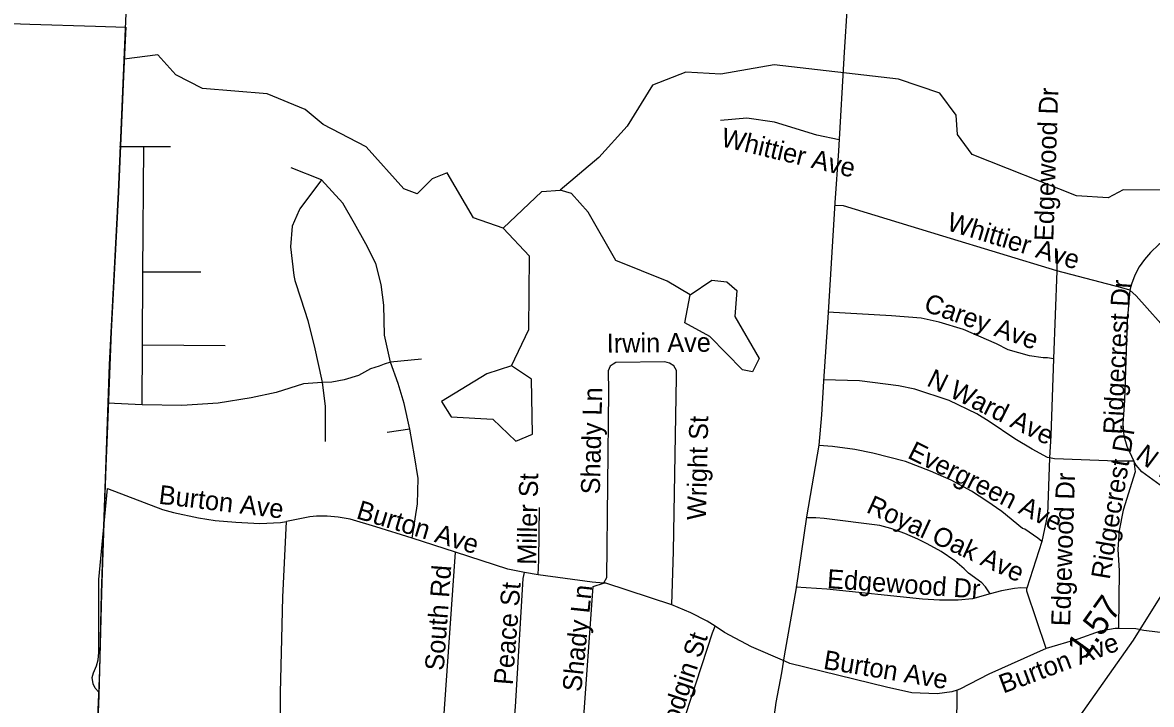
# Model space of a CAD drawing. Extents: x 1662474 to 1856135, y 779280 to 917889.
# Drawn here: x 1689866 to 1695531, y 797474 to 800894 of the extents above; entities that cross this region are included whole.
import ezdxf

# ---------------------------------------------------------------- set-up
doc = ezdxf.new("R2010")
doc.units = 0
for name, color, linetype in [('Exist Boundary Political City Limit New', 7, 'Continuous'), ('Exist Boundary Political CountyLine', 7, 'Continuous'), ('Exist Hydrographic Misc Water Feature', 7, 'Continuous'), ('Exist Hydrographic Pond Under 1500 Sq Ft', 7, 'Continuous'), ('Exist Road Non-System Type 51', 7, 'Continuous'), ('Exist Road Non-System Type 51 Label', 7, 'Continuous'), ('Exist Road Primary NC UnDivided 4 Lane Attributed', 7, 'Continuous'), ('Exist Road Secondary Mileage Tenths English Label', 7, 'Continuous'), ('Exist Road Secondary Type 51 Undivided 4 Lane Attributed', 7, 'Continuous'), ('Map Preparation Boundary City Limit Buffer Line', 7, 'Continuous')]:
    doc.layers.add(name, color=color, linetype=linetype)

msp = doc.modelspace()

# ---------------------------------------------------------------- linework, layer by layer
at = {"layer": 'Exist Boundary Political City Limit New'}
msp.add_lwpolyline([(1689760.2, 800890.7), (1689901.4, 800886.2), (1690231.1, 800876), (1690383.1, 800871.4), (1690380.2, 800803.5), (1690374.1, 800662.6), (1690347.6, 800042.9), (1690310.5, 799344.8), (1690287.8, 798785.4), (1690283.6, 798668.8), (1690276.9, 798480.8), (1690266.5, 798187.4), (1690261, 798032.2), (1690248.1, 797517.8), (1690241.4, 797353.6), (1690223, 796911.8), (1690215.9, 796656.9)], dxfattribs=at)
at = {"layer": 'Exist Boundary Political CountyLine'}
msp.add_lwpolyline([(1690220.4, 796849.4), (1690253.3, 797643.4), (1690261, 798032.2), (1690301.7, 799178.2), (1690347.6, 800042.9), (1690382.7, 800862.5), (1690417.8, 801672.6), (1690459.9, 802612.4), (1690490.6, 803379.9), (1690531.6, 804201.7), (1690578.3, 805157.6), (1690614.8, 805955.1), (1690649.3, 806683.1), (1690688.7, 807554.8), (1690723, 808322.5), (1690748.6, 808998.5), (1690777.2, 809760.4), (1690803.1, 810502.1), (1690838, 811298), (1690892.7, 812263.6), (1690949.1, 813375.2), (1690989.8, 814167.1), (1691300.1, 821093.4)], dxfattribs=at)
at = {"layer": 'Exist Hydrographic Misc Water Feature'}
for points in [[(1692277.8, 799863), (1692127.8, 799915.2), (1691996.8, 800141.1), (1691921.8, 800109.7), (1691845.8, 800035.8), (1691779.8, 800060.1), (1691589.8, 800270.8), (1691374.8, 800383.4), (1691283.8, 800457.5), (1691092.8, 800536.9), (1690767.8, 800563.2), (1690634.7, 800631.5), (1690544.8, 800731.8), (1690376.2, 800711.2)], [(1696847.9, 799307.2), (1696740.9, 799414.4), (1696725.9, 799532.9), (1696485.9, 799777.5), (1695763.9, 800051.4), (1695388.9, 800055.8), (1695312.9, 800014.5), (1695154.8, 800024.4), (1694631.8, 800232), (1694557.8, 800332), (1694550.8, 800430.5), (1694468.8, 800540.5), (1694260.9, 800610.4), (1693636.8, 800682.1), (1693369.8, 800635.1), (1693194.8, 800645.2), (1693026.8, 800579.7), (1692899.8, 800375.4), (1692756.8, 800217.5), (1692562.8, 800054.1)], [(1692277.8, 799863), (1692470.8, 800046.1), (1692562.8, 800054.1)], [(1693215.8, 799528.7), (1693099.8, 799596.8), (1692842.8, 799700.5), (1692703.8, 799942.9), (1692620.8, 800036.4), (1692562.8, 800054.1)], [(1692319.8, 799172.8), (1692405.8, 799354.8), (1692408.9, 799722.4), (1692277.8, 799863)]]:
    msp.add_lwpolyline(points, dxfattribs=at)
at = {"layer": 'Exist Hydrographic Pond Under 1500 Sq Ft'}
for points in [[(1693215.8, 799528.7), (1693324.8, 799602), (1693399.9, 799593.9), (1693449.8, 799550.3), (1693439.9, 799419.2), (1693562.8, 799209.9), (1693528.8, 799141.6), (1693478.8, 799152.5), (1693313.9, 799320), (1693189.8, 799388.1), (1693215.8, 799528.7)], [(1692319.8, 799172.8), (1692194.8, 799132.6), (1691967.8, 798992.8), (1692016.8, 798916.3), (1692225.8, 798905.5), (1692340.8, 798794.8), (1692424.8, 798829.2), (1692419.8, 799105), (1692319.8, 799172.8)]]:
    msp.add_lwpolyline(points, dxfattribs=at)
at = {"layer": 'Exist Road Non-System Type 51'}
for p, q in [((1690473.9, 800270.7), (1690352.6, 800270.7)), ((1690469.8, 799641.4), (1690473.9, 800270.7)), ((1690608.6, 800270.7), (1690473.9, 800270.7)), ((1691365.8, 800105.8), (1691213.8, 800165.4)), ((1695057.9, 799747.8), (1695055.6, 799648.5)), ((1695055.6, 799648.5), (1695038.9, 799206.8)), ((1690467.4, 799276.4), (1690469.8, 799641.4)), ((1690760.6, 799641.4), (1690469.8, 799641.4)), ((1690465.5, 798977.2), (1690467.4, 799276.4)), ((1690882.1, 799272.4), (1690467.4, 799276.4)), ((1691868.1, 799206), (1691711.9, 799191.4)), ((1690465.5, 798977.2), (1690291.9, 798985.9)), ((1691809.1, 798854), (1691695.6, 798838.2)), ((1692038.6, 798238), (1691820.4, 798307.4)), ((1694980.1, 798291.1), (1694905.9, 798056.7)), ((1691976, 797357.2), (1692038.6, 798238)), ((1692452.9, 798124.2), (1692384.6, 798135.9))]:
    msp.add_line(p, q, dxfattribs=at)
for points in [[(1693963.1, 800306.2), (1693852.1, 800328.9), (1693639.1, 800394.4), (1693500.9, 800415.4), (1693368.9, 800403.6)], [(1691365.8, 800105.8), (1691257.8, 799959.9), (1691254.5, 799952.5), (1691218.8, 799873), (1691210, 799768.9), (1691227.4, 799625.7), (1691231.8, 799599.6), (1691262.1, 799508.4), (1691296.9, 799399.9), (1691331.6, 799256.8), (1691366.2, 799104.9), (1691368.4, 799088)], [(1691711.9, 799191.4), (1691682, 799327), (1691678.4, 799476.1), (1691664.4, 799580.2), (1691639, 799685.2), (1691588.1, 799785), (1691530.9, 799886.4), (1691472.4, 799988.9), (1691365.8, 800105.8)], [(1695055.6, 799648.5), (1694484.6, 799822.8), (1693985.9, 799975), (1693941.6, 799976.1)], [(1695915, 799765.4), (1695846, 799807), (1695798.8, 799826.5), (1695758.9, 799835.4), (1695714.8, 799835.4), (1695673.9, 799831.2), (1695629.4, 799817.9), (1695598.5, 799801.2), (1695568.6, 799780.2), (1695526.6, 799741.2), (1695496.9, 799706), (1695470.1, 799668.4), (1695448.1, 799627.5), (1695430.5, 799582.1), (1695422.1, 799551.2)], [(1695422.1, 799551.2), (1695383, 799564.2), (1695055.6, 799648.5)], [(1695422.1, 799551.2), (1695409.8, 799398.1), (1695395.6, 799000.5), (1695387.8, 798882.1), (1695393, 798821), (1695407.1, 798769.5), (1695443.1, 798694.5)], [(1695632.6, 799322.5), (1695454.1, 799524.1), (1695422.1, 799551.2)], [(1695038.9, 799206.8), (1695008.5, 799213.1), (1694987.8, 799212.9), (1694919.5, 799222.5), (1694811.1, 799253), (1694752.9, 799283.4), (1694588.2, 799355.1), (1694465.6, 799391.6), (1694375.9, 799411.5), (1694226.4, 799423.1), (1693906.9, 799440.9)], [(1691711.9, 799191.4), (1691681.1, 799179.9), (1691655.9, 799170.5), (1691655.4, 799170.4), (1691611.2, 799157), (1691552, 799124.5), (1691478.8, 799102.4), (1691417.1, 799090.8), (1691368.4, 799088)], [(1691809.1, 798854), (1691780.6, 798984.2), (1691749.8, 799082.9), (1691711.9, 799191.4)], [(1693123.8, 797973.8), (1693131.6, 798242), (1693147.6, 799113.4), (1693147.4, 799149.1), (1693133.9, 799172.7), (1693113, 799185.2), (1693088, 799191.9), (1692843.1, 799189.8), (1692829, 799181.4), (1692814, 799170), (1692804.6, 799147.8), (1692805.6, 799044.9), (1692796.4, 798108.1), (1692780.4, 798082.7)], [(1695038.9, 799206.8), (1695026.6, 798822.2), (1695019, 798711.5)], [(1691368.4, 799088), (1691275.2, 799082.6), (1691138.1, 799038), (1691012.4, 799012), (1690847.4, 798985.9), (1690665.1, 798972.9), (1690465.5, 798977.2)], [(1691368.4, 799088), (1691383.6, 798970.2), (1691383.6, 798792.4)], [(1695019, 798711.5), (1695009.8, 798713.1), (1694932.4, 798753.5), (1694845.8, 798806.2), (1694717.1, 798893.9), (1694654.1, 798931.2), (1694515, 798998.9), (1694342.9, 799055.4), (1694261, 799071.9), (1694065.6, 799097.9), (1693885.9, 799102.1)], [(1691820.4, 798307.4), (1691847.4, 798480.9), (1691850.8, 798606.9), (1691833.1, 798720.7), (1691809.1, 798854)], [(1694980.1, 798291.1), (1694961.2, 798307.9), (1694894.9, 798353.2), (1694884.4, 798356.2), (1694780.4, 798441.4), (1694705.6, 798494.2), (1694628.4, 798542.8), (1694525.9, 798598.2), (1694422.1, 798643.6), (1694296.1, 798691.9), (1694132.4, 798733.9), (1694041.6, 798752.2), (1693930, 798767.9), (1693861.8, 798773.5)], [(1695019, 798711.5), (1695009.8, 798427), (1694980.1, 798291.1)], [(1695443.1, 798694.5), (1695356.2, 798693.4), (1695045.1, 798706.2), (1695019, 798711.5)], [(1695443.1, 798694.5), (1695448.6, 798640.9), (1695388.2, 798448.2), (1695368.4, 798345.7), (1695361.8, 798251.2), (1695368.4, 798146.2), (1695365.6, 797855.1)], [(1695840.5, 798402.4), (1695574.9, 798573.8), (1695483.2, 798640.4), (1695454.1, 798673.5), (1695443.1, 798694.5)], [(1690248.8, 797535.2), (1690229.6, 797554.9), (1690219.6, 797576.9), (1690214.6, 797608.2), (1690220.9, 797632.5), (1690237.4, 797666.7), (1690245, 797697.1), (1690247.6, 797734.1), (1690249, 798100.5), (1690291.2, 798556.2), (1690568.6, 798451.2), (1690623.8, 798436.2), (1690748.1, 798409.7), (1690832.9, 798396.4), (1690935.6, 798387.4), (1691055.8, 798381.6), (1691160.2, 798386.9), (1691189.6, 798391.6)], [(1692452.9, 798124.2), (1692457.1, 798197.4), (1692460.2, 798461.7)], [(1691820.4, 798307.4), (1691639.2, 798365.4), (1691509.4, 798403.2), (1691448.6, 798413.7), (1691393.6, 798417.6), (1691340.2, 798417.6), (1691306.6, 798415.2), (1691189.6, 798391.6)], [(1694720.9, 798027.9), (1694698.2, 798063), (1694679.6, 798083.2), (1694613.4, 798131.5), (1694591.6, 798154.1), (1694544.4, 798194.8), (1694474.9, 798241.8), (1694405.4, 798279.8), (1694358.1, 798303.4), (1694293.5, 798330.7), (1694222.6, 798356.2), (1694167.5, 798370.6), (1693888, 798406), (1693846, 798409.9), (1693804.9, 798409.9)], [(1691086.8, 796133.1), (1691125.1, 796778.8), (1691135.1, 796980.4), (1691141.1, 797077.2), (1691151.6, 797183.8), (1691158.1, 797293.2), (1691159.4, 797531.8), (1691166, 797802.1), (1691172.4, 798011.9), (1691189.6, 798391.6)], [(1692384.6, 798135.9), (1692300.9, 798153), (1692038.6, 798238)], [(1692326.4, 797307.1), (1692340.2, 797461.7), (1692378.1, 798104.7), (1692384.6, 798135.9)], [(1692780.4, 798082.7), (1692724, 798087.9), (1692452.9, 798124.2)], [(1692326.4, 797307.1), (1692647.4, 797322.1), (1692663.1, 797326), (1692676.5, 797343.4), (1692729.8, 798064.6), (1692780.4, 798082.7)], [(1693123.8, 797973.8), (1692792.2, 798081.6), (1692780.4, 798082.7)], [(1694720.9, 798027.9), (1694632.4, 798002.9), (1694561.2, 797996.4), (1694468.1, 797996.1), (1694381.4, 798001.6), (1693902.4, 798052.8), (1693747.1, 798061.9)], [(1694905.9, 798056.7), (1694874.9, 798059.4), (1694843.4, 798055.4), (1694778, 798043.6), (1694720.9, 798027.9)], [(1695003.2, 797755.1), (1694905.1, 798042.5), (1694905.9, 798056.7)], [(1693341, 797865.9), (1693302.1, 797892.1), (1693219.8, 797933.4), (1693123.8, 797973.8)], [(1693048.9, 797013.9), (1693067.6, 797043.1), (1693084.4, 797085.4), (1693328.1, 797833.6), (1693341, 797865.9)], [(1693691.1, 797690.6), (1693523.4, 797763.2), (1693388, 797834.1), (1693341, 797865.9)], [(1695365.6, 797855.1), (1695349.4, 797854.6), (1695272.8, 797841.2), (1695161.8, 797801), (1695003.2, 797755.1)], [(1695491.9, 797844.4), (1695452.6, 797853.5), (1695365.6, 797855.1)], [(1695787.4, 797822), (1695743.6, 797827), (1695615.9, 797830.2), (1695491.9, 797844.4)], [(1695003.2, 797755.1), (1694714.8, 797624.9), (1694568.6, 797549.9), (1694555.8, 797545.7)], [(1694555.8, 797545.7), (1694528.4, 797536.5), (1694456, 797527.2), (1694328.4, 797531.2), (1694200.9, 797559.6), (1693716.6, 797679), (1693691.1, 797690.6)], [(1694548.4, 797174.6), (1694556.5, 797486.6), (1694555.8, 797545.7)]]:
    msp.add_lwpolyline(points, dxfattribs=at)
at = {"layer": 'Exist Road Primary NC UnDivided 4 Lane Attributed'}
msp.add_lwpolyline([(1693594, 797086.5), (1693648, 797483.3), (1693676.4, 797632.3), (1693689.7, 797718.1), (1693749.5, 798057.9), (1693801.8, 798415.1), (1693863.3, 798774.6), (1693877.5, 798926), (1693887.6, 799095.7), (1693911, 799439.6), (1693943.7, 799990.2), (1693962.7, 800250.4), (1693991.1, 800746.2), (1694051.2, 801684.4)], dxfattribs=at)
at = {"layer": 'Exist Road Secondary Type 51 Undivided 4 Lane Attributed'}
msp.add_lwpolyline([(1695168.4, 797409.3), (1695441.3, 797796.2), (1695638.1, 798111.8)], dxfattribs=at)
at = {"layer": 'Map Preparation Boundary City Limit Buffer Line'}
msp.add_lwpolyline([(1689760.2, 800890.7), (1689901.4, 800886.2), (1690231.1, 800876), (1690383.1, 800871.4), (1690380.2, 800803.5), (1690374.1, 800662.6), (1690347.6, 800042.9), (1690310.5, 799344.8), (1690287.8, 798785.4), (1690283.6, 798668.8), (1690276.9, 798480.8), (1690266.5, 798187.4), (1690261, 798032.2), (1690248.1, 797517.8), (1690241.4, 797353.6), (1690223, 796911.8), (1690215.9, 796656.9)], dxfattribs=at)

# ---------------------------------------------------------------- texts
at = {"layer": 'Exist Road Non-System Type 51 Label'}
for s, rotation, p in [('Edgewood Dr', 88.0914, (1695038.3, 799797.1)), ('Whittier Ave', 346.5295, (1693365.5, 800275.4)), ('Whittier Ave', 343.0352, (1694498.1, 799854.4)), ('Ridgecrest Dr', 86.6791, (1695382.9, 798826.2)), ('Carey Ave', 340.6225, (1694383.1, 799448.8)), ('Irwin Ave', 0.5717, (1692797.8, 799238.1)), ('N Ward Ave', 333.692, (1694397.6, 799075.7)), ('Shady Ln', 88.6549, (1692762.4, 798526.8)), ('Wright St', 88.6549, (1693294.9, 798397.8)), ('Ridgecrest Dr', 80.5429, (1695321, 798097.2)), ('Evergreen Ave', 333.5651, (1694301.4, 798712.8)), ('N Ward Ave', 323.1145, (1695446.6, 798709.1)), ('Miller St', 88.6549, (1692443, 798173.5)), ('Edgewood Dr', 88.0914, (1695122.3, 797865.1)), ('Burton Ave', 353.1516, (1690545.5, 798480.9)), ('Royal Oak Ave', 335.2159, (1694094.8, 798439.9)), ('Burton Ave', 343.2121, (1691535.5, 798408.4)), ('South Rd', 85.8516, (1691979.1, 797641)), ('Edgewood Dr', 356.0468, (1693900.9, 798057.6)), ('Peace St', 85.444, (1692325, 797569)), ('Shady Ln', 84.0301, (1692669, 797534.8)), ('Hodgin St', 71.7488, (1693130.7, 797285.3)), ('Burton Ave', 20.4881, (1694787.4, 797527.7)), ('Burton Ave', 350.5875, (1693880.4, 797653.1))]:
    msp.add_text(s, height=95, rotation=rotation, dxfattribs=at).set_placement(p)
at = {"layer": 'Exist Road Secondary Mileage Tenths English Label'}
msp.add_text('1.57', height=125, rotation=54.4518, dxfattribs=at).set_placement((1695198.3, 797696))

doc.saveas('drawing.dxf')
